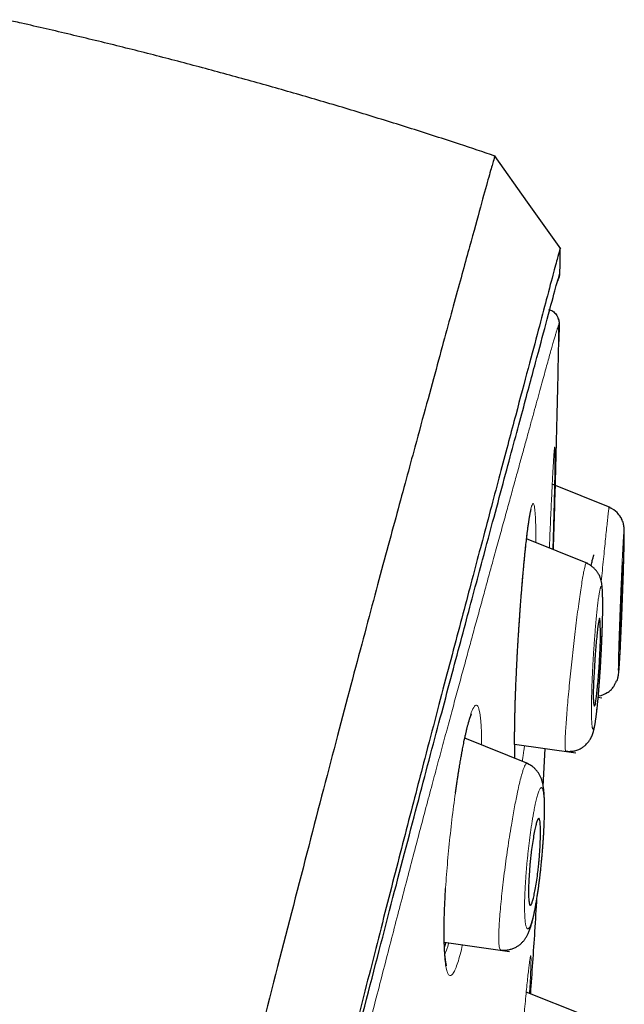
# Model space of a CAD drawing. Header units: millimetres. Extents: x 8 to 428, y 12 to 633.
# Tile 656 of 656: x 410 to 423, y 612 to 632. Entities that reach past the tile are written whole.
import ezdxf

# ---------------------------------------------------------------- set-up
doc = ezdxf.new("R2010")
doc.units = ezdxf.units.MM

msp = doc.modelspace()

# ---------------------------------------------------------------- linework, layer by layer
at = {"color": 7, "linetype": 'Continuous', "lineweight": 30}
for p, q in [((421.343, 626.182), (421.342, 626.186)), ((421.351, 626.111), (421.343, 625.731)), ((421.35, 626.11), (421.35, 626.11)), ((422.417, 622.269), (421.208, 622.757)), ((421.948, 621.101), (420.673, 621.616)), ((422.166, 618.31), (422.243, 618.299)), ((420.716, 616.919), (419.384, 617.457)), ((419.391, 617.454), (419.39, 617.481)), ((420.424, 617.331), (421.702, 617.151)), ((421.022, 616.446), (421.062, 617.241)), ((421.062, 617.241), (421.702, 617.151)), ((421.494, 617.189), (421.492, 617.19)), ((418.956, 613.199), (420.316, 613.008)), ((420.137, 613.041), (420.133, 613.042)), ((421.852, 611.68), (420.666, 612.159))]:
    msp.add_line(p, q, dxfattribs=at)
at = {"color": 8, "linetype": 'Continuous', "lineweight": 0}
msp.add_line((418.958, 613.723), (418.958, 613.726), dxfattribs=at)
at = {"color": 7, "linetype": 'Continuous', "lineweight": 30, "flags": 128}
for points in [[(421.384, 627.67), (420.695, 628.644), (420.006, 629.617)], [(422.169, 618.338), (422.182, 618.34), (422.228, 618.35), (422.28, 618.368), (422.322, 618.387), (422.354, 618.406), (422.374, 618.418), (422.392, 618.432), (422.409, 618.445), (422.426, 618.459), (422.441, 618.474), (422.454, 618.488), (422.467, 618.503), (422.479, 618.518), (422.49, 618.533), (422.499, 618.549), (422.508, 618.565), (422.516, 618.581), (422.523, 618.595), (422.528, 618.608), (422.533, 618.62), (422.538, 618.63), (422.541, 618.638), (422.543, 618.641), (422.544, 618.644), (422.545, 618.647), (422.547, 618.649), (422.548, 618.652), (422.55, 618.654), (422.551, 618.652), (422.552, 618.649), (422.553, 618.647), (422.556, 618.65), (422.559, 618.657), (422.563, 618.665), (422.567, 618.676), (422.571, 618.689), (422.575, 618.703), (422.579, 618.717), (422.582, 618.733), (422.585, 618.749), (422.588, 618.768), (422.591, 618.791), (422.594, 618.818), (422.597, 618.852), (422.601, 618.891), (422.604, 618.935), (422.608, 618.985), (422.611, 619.043), (422.615, 619.108), (422.619, 619.181), (422.624, 619.261), (422.628, 619.35), (422.632, 619.427), (422.636, 619.51), (422.64, 619.593), (422.644, 619.673), (422.647, 619.75), (422.65, 619.823), (422.653, 619.891), (422.656, 619.954), (422.658, 620.011), (422.66, 620.063), (422.663, 620.12), (422.664, 620.168), (422.666, 620.206), (422.667, 620.235), (422.668, 620.254), (422.668, 620.262), (422.668, 620.267), (422.668, 620.274), (422.669, 620.284), (422.669, 620.308), (422.671, 620.341), (422.672, 620.383), (422.674, 620.433), (422.676, 620.491), (422.679, 620.558), (422.682, 620.632), (422.685, 620.714), (422.688, 620.8), (422.691, 620.891), (422.694, 620.984), (422.696, 621.079), (422.698, 621.151), (422.7, 621.223), (422.702, 621.294), (422.704, 621.365), (422.706, 621.434), (422.707, 621.501), (422.708, 621.564), (422.709, 621.624), (422.709, 621.666), (422.71, 621.705), (422.71, 621.738), (422.71, 621.766), (422.709, 621.789), (422.709, 621.809), (422.708, 621.828), (422.707, 621.843), (422.706, 621.857), (422.704, 621.869), (422.704, 621.876), (422.703, 621.883), (422.702, 621.889), (422.7, 621.896), (422.696, 621.917), (422.692, 621.936), (422.684, 621.962), (422.676, 621.983), (422.669, 622.001), (422.663, 622.014), (422.654, 622.034), (422.649, 622.044), (422.643, 622.054), (422.637, 622.064), (422.627, 622.081), (422.622, 622.087), (422.618, 622.094), (422.611, 622.104), (422.599, 622.119), (422.583, 622.139), (422.56, 622.163), (422.53, 622.19), (422.492, 622.219), (422.447, 622.247), (422.394, 622.272), (422.394, 622.272)]]:
    msp.add_lwpolyline(points, dxfattribs=at)
at = {"color": 8, "linetype": 'Continuous', "lineweight": 0}
msp.add_arc((421.068, 627.166), 0.3, 329.5647, 359.1162, dxfattribs=at)
at = {"color": 7, "linetype": 'Continuous', "lineweight": 30}
for points, knots in [([(420.014, 629.604), (419.768, 629.687), (419.189, 629.882), (418.273, 630.176), (417.268, 630.489), (416.259, 630.791), (415.247, 631.082), (414.232, 631.362), (413.214, 631.632), (412.193, 631.892), (411.17, 632.139), (410.375, 632.325), (409.921, 632.425), (409.81, 632.449)], [0, 0, 0, 0, 0.0735609, 0.1728946, 0.272234, 0.3715797, 0.4709319, 0.57029, 0.6696531, 0.7690204, 0.8683911, 0.9677639, 1, 1, 1, 1]), ([(420.014, 629.605), (420.013, 629.603), (420.012, 629.598), (419.971, 629.469), (419.878, 629.147), (419.722, 628.58), (419.496, 627.752), (419.199, 626.671), (418.825, 625.3), (418.411, 623.779), (417.977, 622.177), (417.546, 620.58), (417.051, 618.724), (416.485, 616.58), (415.861, 614.164), (415.153, 611.4), (414.372, 608.323), (413.526, 604.979), (412.674, 601.595), (411.818, 598.197), (410.68, 593.674), (409.252, 588.018), (407.536, 581.24), (405.82, 574.492), (404.104, 567.762), (402.412, 561.181), (400.749, 554.728), (399.115, 548.403), (397.707, 542.944), (396.524, 538.36), (395.567, 534.647), (394.615, 530.945), (394, 528.545), (393.692, 527.338)], [0, 0, 0, 0, 0.030104, 0.061035, 0.09217, 0.123409, 0.154679, 0.185995, 0.217455, 0.249147, 0.270468, 0.291994, 0.313775, 0.335843, 0.357877, 0.379688, 0.405541, 0.431088, 0.456365, 0.481427, 0.506312, 0.555772, 0.604988, 0.653967, 0.702726, 0.751547, 0.797345, 0.843352, 0.889543, 0.91688, 0.944369, 0.972053, 1, 1, 1, 1]), ([(421.375, 627.678), (421.374, 627.675), (421.373, 627.669), (421.334, 627.538), (421.245, 627.214), (421.106, 626.685), (420.924, 625.995), (420.712, 625.199), (420.454, 624.231), (420.147, 623.075), (419.803, 621.78), (419.426, 620.357), (419.021, 618.825), (418.598, 617.216), (418.17, 615.57), (417.752, 613.943), (417.307, 612.196), (416.787, 610.152), (416.191, 607.8), (415.519, 605.149), (414.832, 602.441), (414.136, 599.696), (413.432, 596.93), (412.489, 593.225), (411.3, 588.572), (409.865, 582.976), (408.424, 577.379), (406.979, 571.787), (405.532, 566.197), (404.155, 560.907), (402.852, 555.912), (401.624, 551.214), (400.397, 546.521), (399.325, 542.422), (398.409, 538.918), (397.647, 536.004), (396.892, 533.114), (396.146, 530.251), (395.665, 528.391), (395.424, 527.46)], [0, 0, 0, 0, 0.027802, 0.059104, 0.090443, 0.121803, 0.146902, 0.172005, 0.197113, 0.222239, 0.247392, 0.268376, 0.289385, 0.31042, 0.326215, 0.342014, 0.357809, 0.373592, 0.394608, 0.4156, 0.436565, 0.457508, 0.478426, 0.499323, 0.541077, 0.582794, 0.624472, 0.666101, 0.707702, 0.749322, 0.784323, 0.819351, 0.854402, 0.889475, 0.911535, 0.933614, 0.955715, 0.977839, 1, 1, 1, 1]), ([(421.368, 627.156), (421.369, 627.205), (421.372, 627.379), (421.374, 627.554), (421.376, 627.678)], [0, 0, 0, 0, 0.283305, 1, 1, 1, 1]), ([(411.343, 588.545), (411.78, 590.259), (412.505, 593.098), (413.506, 597.035), (414.354, 600.362), (415.191, 603.64), (416.01, 606.842), (416.756, 609.752), (417.421, 612.333), (418.002, 614.571), (418.529, 616.579), (418.995, 618.335), (419.405, 619.87), (419.823, 621.427), (420.223, 622.921), (420.584, 624.264), (420.87, 625.327), (421.109, 626.222), (421.278, 626.857), (421.36, 627.133), (421.364, 627.146), (421.366, 627.153)], [0, 0, 0, 0, 0.071861, 0.118981, 0.166245, 0.213437, 0.260487, 0.307746, 0.347209, 0.386499, 0.425942, 0.465442, 0.504795, 0.544129, 0.603206, 0.661979, 0.720088, 0.777941, 0.85505, 0.932506, 1, 1, 1, 1]), ([(421.324, 626.99), (421.324, 626.99), (421.325, 626.992), (421.326, 626.996), (421.328, 627.002), (421.33, 627.01), (421.332, 627.018), (421.335, 627.026), (421.337, 627.032), (421.339, 627.037), (421.34, 627.04), (421.34, 627.041), (421.341, 627.042), (421.341, 627.042), (421.341, 627.042), (421.341, 627.042)], [0, 0, 0, 0, 0.008513, 0.066393, 0.126566, 0.189024, 0.31448, 0.441654, 0.565898, 0.691739, 0.819175, 0.879685, 0.939037, 0.996831, 1, 1, 1, 1]), ([(421.131, 626.405), (421.146, 626.4), (421.176, 626.391), (421.219, 626.366), (421.258, 626.335), (421.292, 626.296), (421.312, 626.268), (421.318, 626.252), (421.318, 626.252)], [0, 0, 0, 0, 0.189096, 0.386087, 0.588719, 0.794294, 0.999873, 1, 1, 1, 1]), ([(421.231, 621.391), (421.24, 621.675), (421.267, 622.458), (421.301, 623.739), (421.331, 625.027), (421.345, 625.818), (421.35, 626.11)], [0, 0, 0, 0, 0.18074, 0.497576, 0.814354, 1, 1, 1, 1]), ([(421.343, 626.182), (421.343, 626.183), (421.342, 626.19), (421.337, 626.206), (421.329, 626.228), (421.322, 626.245), (421.317, 626.254), (421.316, 626.255)], [0, 0, 0, 0, 0.082633, 0.374175, 0.689679, 0.968242, 1, 1, 1, 1]), ([(421.337, 626.206), (421.341, 626.19), (421.35, 626.159), (421.35, 626.127), (421.351, 626.111)], [0, 0, 0, 0, 0.5102175, 1, 1, 1, 1]), ([(420.455, 618.67), (420.457, 618.716), (420.461, 618.805), (420.467, 618.939), (420.474, 619.069), (420.48, 619.194), (420.487, 619.314), (420.494, 619.43), (420.501, 619.54), (420.507, 619.645), (420.513, 619.744), (420.52, 619.841), (420.526, 619.936), (420.532, 620.027), (420.538, 620.111), (420.544, 620.188), (420.549, 620.257), (420.554, 620.319), (420.558, 620.375), (420.562, 620.424), (420.566, 620.478), (420.571, 620.541), (420.577, 620.618), (420.584, 620.7), (420.591, 620.789), (420.6, 620.883), (420.608, 620.977), (420.617, 621.07), (420.625, 621.16), (420.634, 621.247), (420.642, 621.329), (420.65, 621.403), (420.657, 621.47), (420.663, 621.525), (420.668, 621.569), (420.672, 621.604), (420.675, 621.634), (420.678, 621.659), (420.68, 621.677), (420.682, 621.692), (420.684, 621.707), (420.686, 621.726), (420.689, 621.748), (420.692, 621.774), (420.697, 621.809), (420.702, 621.851), (420.708, 621.895), (420.714, 621.937), (420.72, 621.974), (420.725, 622.008), (420.73, 622.038), (420.734, 622.066), (420.739, 622.093), (420.744, 622.12), (420.748, 622.146), (420.753, 622.17), (420.757, 622.187), (420.76, 622.2), (420.762, 622.21), (420.764, 622.217), (420.766, 622.222), (420.767, 622.226), (420.767, 622.225), (420.767, 622.225)], [0, 0, 0, 0, 0.030282, 0.059389, 0.087336, 0.114132, 0.139783, 0.164293, 0.187664, 0.209896, 0.23099, 0.250947, 0.271947, 0.29152, 0.309667, 0.326387, 0.341681, 0.355315, 0.367575, 0.37846, 0.388217, 0.403942, 0.421314, 0.440336, 0.461015, 0.483358, 0.507355, 0.52924, 0.552347, 0.57559, 0.597512, 0.618104, 0.637362, 0.655282, 0.667027, 0.67811, 0.687894, 0.695926, 0.702207, 0.706104, 0.710973, 0.717268, 0.72499, 0.734138, 0.74471, 0.76321, 0.78096, 0.7977, 0.814515, 0.830171, 0.844669, 0.858722, 0.874122, 0.890023, 0.907203, 0.925204, 0.942383, 0.953297, 0.96388, 0.974362, 0.984754, 0.995197, 1, 1, 1, 1]), ([(422.444, 622.248), (422.437, 622.252), (422.421, 622.26), (422.404, 622.268), (422.394, 622.272)], [0, 0, 0, 0, 0.407089, 1, 1, 1, 1]), ([(422.015, 621.055), (422.018, 621.066), (422.026, 621.096), (422.038, 621.139), (422.049, 621.183), (422.059, 621.219), (422.067, 621.248), (422.072, 621.269), (422.076, 621.281), (422.076, 621.283), (422.076, 621.284)], [0, 0, 0, 0, 0.075724, 0.207652, 0.339266, 0.47187, 0.605631, 0.737656, 0.869232, 1, 1, 1, 1]), ([(421.491, 617.186), (421.503, 617.185), (421.523, 617.182), (421.551, 617.181), (421.572, 617.181), (421.59, 617.182), (421.613, 617.183), (421.644, 617.187), (421.683, 617.195), (421.722, 617.206), (421.759, 617.22), (421.793, 617.236), (421.823, 617.253), (421.853, 617.273), (421.882, 617.294), (421.911, 617.32), (421.939, 617.349), (421.962, 617.376), (421.98, 617.401), (421.993, 617.421), (422.004, 617.439), (422.013, 617.454), (422.02, 617.469), (422.027, 617.483), (422.034, 617.499), (422.042, 617.518), (422.05, 617.539), (422.057, 617.559), (422.062, 617.575), (422.067, 617.592), (422.071, 617.61), (422.076, 617.629), (422.08, 617.646), (422.083, 617.662), (422.087, 617.679), (422.091, 617.7), (422.096, 617.724), (422.1, 617.75), (422.105, 617.777), (422.109, 617.805), (422.113, 617.833), (422.117, 617.861), (422.121, 617.888), (422.124, 617.911), (422.127, 617.933), (422.129, 617.956), (422.133, 617.983), (422.137, 618.015), (422.141, 618.053), (422.146, 618.097), (422.151, 618.148), (422.157, 618.206), (422.163, 618.27), (422.169, 618.337), (422.176, 618.413), (422.182, 618.496), (422.189, 618.585), (422.195, 618.67), (422.201, 618.749), (422.206, 618.823), (422.21, 618.889), (422.214, 618.95), (422.217, 619.003), (422.22, 619.049), (422.222, 619.088), (422.223, 619.119), (422.225, 619.147), (422.227, 619.175), (422.228, 619.21), (422.231, 619.251), (422.233, 619.301), (422.236, 619.362), (422.24, 619.435), (422.243, 619.515), (422.246, 619.591), (422.249, 619.661), (422.251, 619.724), (422.253, 619.789), (422.255, 619.856), (422.257, 619.924), (422.259, 619.991), (422.26, 620.054), (422.26, 620.108), (422.261, 620.154), (422.261, 620.192), (422.261, 620.219), (422.261, 620.238), (422.261, 620.251), (422.261, 620.261), (422.261, 620.27), (422.261, 620.282), (422.261, 620.297), (422.261, 620.317), (422.26, 620.343), (422.26, 620.372), (422.259, 620.402), (422.259, 620.437), (422.257, 620.473), (422.256, 620.508), (422.254, 620.537), (422.253, 620.561), (422.251, 620.583), (422.25, 620.605), (422.247, 620.626), (422.245, 620.649), (422.241, 620.674), (422.237, 620.702), (422.231, 620.733), (422.223, 620.761), (422.215, 620.789), (422.205, 620.817), (422.192, 620.847), (422.177, 620.877), (422.161, 620.904), (422.146, 620.926), (422.132, 620.945), (422.119, 620.961), (422.106, 620.977), (422.09, 620.994), (422.069, 621.014), (422.042, 621.037), (422.008, 621.061), (421.966, 621.086), (421.935, 621.1), (421.919, 621.107)], [0, 0, 0, 0, 0.006279, 0.011263, 0.014858, 0.017776, 0.020865, 0.027443, 0.034544, 0.042261, 0.049432, 0.056013, 0.06271, 0.06882, 0.075596, 0.083026, 0.09091, 0.097921, 0.103829, 0.108742, 0.113106, 0.117031, 0.120546, 0.124227, 0.129076, 0.135083, 0.141861, 0.14805, 0.153664, 0.159202, 0.166824, 0.174068, 0.180206, 0.185628, 0.192198, 0.200025, 0.208903, 0.217803, 0.226579, 0.235235, 0.24377, 0.252667, 0.260288, 0.266639, 0.27193, 0.277988, 0.285244, 0.293703, 0.303367, 0.314241, 0.326328, 0.339631, 0.354144, 0.368758, 0.382729, 0.401201, 0.418403, 0.434326, 0.448972, 0.462344, 0.47444, 0.485258, 0.494795, 0.503049, 0.510016, 0.515356, 0.519688, 0.524649, 0.530773, 0.53806, 0.546508, 0.557956, 0.571015, 0.585689, 0.601981, 0.613434, 0.62558, 0.638389, 0.65184, 0.66593, 0.680659, 0.695122, 0.707645, 0.718527, 0.727775, 0.735398, 0.739361, 0.742684, 0.745368, 0.747428, 0.749832, 0.753921, 0.759352, 0.766127, 0.77425, 0.783519, 0.792509, 0.805518, 0.817162, 0.827435, 0.835791, 0.84388, 0.851731, 0.859687, 0.867992, 0.877511, 0.888424, 0.898033, 0.906805, 0.913338, 0.920315, 0.927745, 0.935107, 0.940846, 0.946029, 0.950565, 0.954452, 0.957931, 0.961915, 0.967172, 0.973673, 0.981369, 0.990181, 1, 1, 1, 1]), ([(422.635, 620.202), (422.636, 620.221), (422.637, 620.257), (422.64, 620.311), (422.642, 620.362), (422.645, 620.428), (422.648, 620.505), (422.652, 620.591), (422.656, 620.668), (422.659, 620.736), (422.662, 620.796), (422.664, 620.84), (422.666, 620.871), (422.667, 620.892), (422.668, 620.913), (422.669, 620.932), (422.67, 620.951), (422.672, 620.98), (422.674, 621.016), (422.677, 621.055), (422.679, 621.084), (422.681, 621.106), (422.682, 621.118), (422.684, 621.122), (422.685, 621.118), (422.685, 621.105), (422.686, 621.083), (422.686, 621.053), (422.685, 621.014), (422.684, 620.966), (422.683, 620.91), (422.682, 620.855), (422.681, 620.803), (422.679, 620.759), (422.678, 620.711), (422.677, 620.659), (422.675, 620.604), (422.673, 620.562), (422.672, 620.536), (422.672, 620.526), (422.672, 620.514), (422.671, 620.5), (422.671, 620.484), (422.67, 620.467), (422.67, 620.448), (422.669, 620.42), (422.667, 620.379), (422.665, 620.325), (422.663, 620.263), (422.661, 620.207), (422.659, 620.159), (422.657, 620.122), (422.656, 620.086), (422.654, 620.05), (422.653, 620.016), (422.65, 619.961), (422.647, 619.888), (422.643, 619.802), (422.639, 619.725), (422.636, 619.658), (422.634, 619.6), (422.631, 619.557), (422.63, 619.527), (422.629, 619.506), (422.627, 619.485), (422.626, 619.466), (422.625, 619.447), (422.623, 619.418), (422.621, 619.382), (422.618, 619.343), (422.616, 619.313), (422.614, 619.292), (422.612, 619.28), (422.611, 619.276), (422.61, 619.28), (422.609, 619.293), (422.608, 619.314), (422.609, 619.344), (422.609, 619.383), (422.61, 619.43), (422.611, 619.487), (422.612, 619.534), (422.613, 619.567), (422.613, 619.581), (422.614, 619.597), (422.614, 619.614), (422.615, 619.631), (422.615, 619.649), (422.616, 619.681), (422.617, 619.729), (422.619, 619.79), (422.621, 619.852), (422.624, 619.913), (422.626, 619.979), (422.629, 620.049), (422.632, 620.124), (422.634, 620.176), (422.635, 620.202)], [0, 0, 0, 0, 0.0096954, 0.0190831, 0.0281991, 0.0370729, 0.0541811, 0.0703198, 0.0853734, 0.0994795, 0.1126892, 0.1248861, 0.1303656, 0.1358114, 0.141231, 0.1466309, 0.1520178, 0.1573977, 0.1734317, 0.1891208, 0.2045931, 0.2199682, 0.2350367, 0.2498385, 0.2645605, 0.2796195, 0.2948088, 0.3102467, 0.3260595, 0.3420429, 0.3582309, 0.3747976, 0.3844991, 0.3944536, 0.4046747, 0.4151922, 0.4260644, 0.4372757, 0.4389391, 0.4409003, 0.4431585, 0.4457132, 0.4485639, 0.4517106, 0.4551538, 0.4588946, 0.4672771, 0.4768948, 0.4877497, 0.4997664, 0.5063938, 0.5128884, 0.5192609, 0.5255206, 0.5316758, 0.5377341, 0.5551081, 0.5712478, 0.5863183, 0.6003338, 0.6131259, 0.6247611, 0.6302305, 0.6356872, 0.641138, 0.6465844, 0.6520089, 0.6573896, 0.6732837, 0.6889643, 0.704547, 0.719818, 0.7348328, 0.749739, 0.7643609, 0.7791535, 0.7942473, 0.8097672, 0.8255204, 0.8415284, 0.8579587, 0.8747067, 0.878029, 0.8814862, 0.8850797, 0.8888113, 0.892683, 0.8966976, 0.900858, 0.9130826, 0.9263711, 0.9370772, 0.94838, 0.9603253, 0.9729485, 0.9861581, 1, 1, 1, 1]), ([(422.094, 619.054), (422.096, 619.089), (422.1, 619.156), (422.109, 619.288), (422.123, 619.442), (422.139, 619.605), (422.159, 619.78), (422.178, 619.923), (422.193, 619.966), (422.2, 619.953), (422.204, 619.93), (422.208, 619.859), (422.212, 619.715), (422.214, 619.532), (422.209, 619.376), (422.202, 619.206), (422.193, 619.054), (422.186, 618.927), (422.176, 618.795), (422.163, 618.64), (422.147, 618.477), (422.132, 618.343), (422.119, 618.241), (422.104, 618.149), (422.094, 618.118), (422.085, 618.127), (422.08, 618.139), (422.074, 618.164), (422.068, 618.213), (422.063, 618.301), (422.063, 618.427), (422.068, 618.595), (422.079, 618.807), (422.089, 618.969), (422.094, 619.054)], [0, 0, 0, 0, 0.018151, 0.035853, 0.070435, 0.103563, 0.135483, 0.195279, 0.250377, 0.266586, 0.282689, 0.314095, 0.374918, 0.406073, 0.437331, 0.46836, 0.499611, 0.517762, 0.535608, 0.570271, 0.603609, 0.635412, 0.666137, 0.695486, 0.750359, 0.761918, 0.775052, 0.789829, 0.815358, 0.844604, 0.877777, 0.914674, 0.955259, 1, 1, 1, 1]), ([(420.432, 617.033), (420.431, 617.041), (420.43, 617.058), (420.429, 617.089), (420.428, 617.126), (420.427, 617.167), (420.426, 617.211), (420.425, 617.259), (420.425, 617.307), (420.424, 617.356), (420.424, 617.403), (420.424, 617.449), (420.424, 617.491), (420.424, 617.53), (420.424, 617.559), (420.424, 617.58), (420.425, 617.593), (420.425, 617.603), (420.425, 617.614), (420.425, 617.626), (420.425, 617.644), (420.425, 617.669), (420.426, 617.703), (420.426, 617.744), (420.427, 617.794), (420.428, 617.852), (420.43, 617.921), (420.432, 617.998), (420.434, 618.085), (420.436, 618.175), (420.439, 618.266), (420.442, 618.357), (420.446, 618.455), (420.45, 618.56), (420.453, 618.633), (420.455, 618.67)], [0, 0, 0, 0, 0.021642, 0.053075, 0.086263, 0.121215, 0.157938, 0.196209, 0.232893, 0.266988, 0.301496, 0.332854, 0.361054, 0.38609, 0.407726, 0.417271, 0.425389, 0.432077, 0.437413, 0.444338, 0.454356, 0.470135, 0.490212, 0.514587, 0.54326, 0.576868, 0.614928, 0.657433, 0.704374, 0.755739, 0.799192, 0.845356, 0.89422, 0.945772, 1, 1, 1, 1]), ([(419.189, 616.307), (419.193, 616.338), (419.202, 616.403), (419.216, 616.497), (419.23, 616.589), (419.243, 616.672), (419.255, 616.748), (419.266, 616.817), (419.276, 616.879), (419.286, 616.936), (419.295, 616.99), (419.304, 617.041), (419.313, 617.09), (419.321, 617.137), (419.33, 617.184), (419.34, 617.235), (419.35, 617.291), (419.362, 617.351), (419.374, 617.408), (419.385, 617.46), (419.394, 617.504), (419.403, 617.542), (419.411, 617.575), (419.417, 617.603), (419.423, 617.627), (419.428, 617.649), (419.434, 617.673), (419.441, 617.699), (419.448, 617.728), (419.456, 617.756), (419.464, 617.786), (419.473, 617.816), (419.482, 617.845), (419.49, 617.871), (419.498, 617.894), (419.506, 617.914), (419.512, 617.93), (419.517, 617.942), (419.521, 617.952), (419.524, 617.959), (419.527, 617.964), (419.528, 617.966), (419.528, 617.966), (419.528, 617.966)], [0, 0, 0, 0, 0.035339, 0.073446, 0.109243, 0.142721, 0.173331, 0.201683, 0.227769, 0.251663, 0.274984, 0.297709, 0.319835, 0.341359, 0.363175, 0.387685, 0.415462, 0.446501, 0.480802, 0.507565, 0.532776, 0.555501, 0.575743, 0.5935, 0.608773, 0.621899, 0.63803, 0.657042, 0.678713, 0.701116, 0.723783, 0.75297, 0.781422, 0.80865, 0.835429, 0.863998, 0.887667, 0.909877, 0.929645, 0.948386, 0.967926, 0.988519, 1, 1, 1, 1]), ([(420.132, 613.038), (420.149, 613.036), (420.182, 613.032), (420.231, 613.033), (420.276, 613.037), (420.317, 613.045), (420.353, 613.054), (420.388, 613.066), (420.423, 613.08), (420.456, 613.097), (420.484, 613.114), (420.512, 613.133), (420.539, 613.153), (420.565, 613.177), (420.588, 613.2), (420.606, 613.22), (420.622, 613.239), (420.638, 613.26), (420.653, 613.282), (420.666, 613.303), (420.679, 613.326), (420.693, 613.352), (420.708, 613.383), (420.723, 613.417), (420.737, 613.452), (420.75, 613.489), (420.761, 613.524), (420.772, 613.56), (420.782, 613.596), (420.792, 613.632), (420.802, 613.675), (420.815, 613.728), (420.83, 613.795), (420.845, 613.87), (420.861, 613.953), (420.877, 614.045), (420.892, 614.138), (420.906, 614.229), (420.919, 614.316), (420.932, 614.409), (420.944, 614.506), (420.956, 614.605), (420.967, 614.703), (420.977, 614.802), (420.987, 614.9), (420.996, 614.996), (421.004, 615.091), (421.012, 615.184), (421.018, 615.274), (421.024, 615.361), (421.03, 615.443), (421.034, 615.521), (421.037, 615.59), (421.04, 615.651), (421.042, 615.706), (421.044, 615.756), (421.045, 615.804), (421.046, 615.845), (421.047, 615.884), (421.047, 615.921), (421.048, 615.962), (421.048, 616.005), (421.048, 616.051), (421.047, 616.094), (421.046, 616.13), (421.046, 616.158), (421.045, 616.181), (421.044, 616.202), (421.043, 616.22), (421.043, 616.237), (421.042, 616.254), (421.04, 616.273), (421.039, 616.297), (421.037, 616.321), (421.035, 616.343), (421.034, 616.359), (421.032, 616.374), (421.031, 616.387), (421.029, 616.401), (421.025, 616.433), (421.019, 616.468), (421.011, 616.509), (421.004, 616.54), (420.995, 616.571), (420.984, 616.604), (420.972, 616.634), (420.958, 616.664), (420.943, 616.693), (420.927, 616.72), (420.91, 616.745), (420.89, 616.771), (420.869, 616.796), (420.846, 616.82), (420.822, 616.842), (420.793, 616.865), (420.759, 616.888), (420.721, 616.91), (420.693, 616.922), (420.678, 616.928)], [0, 0, 0, 0, 0.009787, 0.019047, 0.027681, 0.035609, 0.042764, 0.049099, 0.057151, 0.064304, 0.07068, 0.076861, 0.084077, 0.091941, 0.098969, 0.105055, 0.110162, 0.116543, 0.123888, 0.130291, 0.13575, 0.145441, 0.15566, 0.167058, 0.179673, 0.191988, 0.203317, 0.214709, 0.225962, 0.236934, 0.247332, 0.263689, 0.281282, 0.300093, 0.319962, 0.340853, 0.362771, 0.379892, 0.397605, 0.415914, 0.434635, 0.453158, 0.471436, 0.489468, 0.507255, 0.524794, 0.542083, 0.559122, 0.57591, 0.592447, 0.608375, 0.623478, 0.637719, 0.649737, 0.661064, 0.671708, 0.681677, 0.691475, 0.69893, 0.707335, 0.716692, 0.727005, 0.738278, 0.750342, 0.759545, 0.767168, 0.773207, 0.778481, 0.783957, 0.788402, 0.793069, 0.798799, 0.805801, 0.814083, 0.821019, 0.8263, 0.830331, 0.834555, 0.83909, 0.843913, 0.866133, 0.874095, 0.883656, 0.894755, 0.90383, 0.912025, 0.919954, 0.928033, 0.934888, 0.941056, 0.947523, 0.95503, 0.960699, 0.967134, 0.974325, 0.982237, 0.990818, 1, 1, 1, 1]), ([(420.75, 614.9), (420.752, 614.921), (420.756, 614.963), (420.763, 615.025), (420.776, 615.126), (420.795, 615.262), (420.82, 615.42), (420.846, 615.554), (420.87, 615.66), (420.9, 615.759), (420.925, 615.797), (420.944, 615.768), (420.955, 615.714), (420.961, 615.622), (420.964, 615.517), (420.963, 615.42), (420.961, 615.347), (420.957, 615.238), (420.949, 615.102), (420.939, 614.958), (420.931, 614.861), (420.923, 614.791), (420.917, 614.729), (420.904, 614.627), (420.886, 614.49), (420.86, 614.332), (420.834, 614.198), (420.81, 614.092), (420.78, 613.994), (420.755, 613.956), (420.734, 613.984), (420.723, 614.037), (420.715, 614.128), (420.713, 614.244), (420.715, 614.364), (420.72, 614.497), (420.729, 614.646), (420.74, 614.791), (420.747, 614.871), (420.75, 614.9)], [0, 0, 0, 0, 0.011175, 0.022206, 0.03315, 0.065776, 0.097697, 0.129252, 0.160204, 0.190798, 0.250433, 0.27765, 0.307363, 0.339902, 0.375051, 0.392127, 0.407913, 0.422538, 0.459125, 0.484779, 0.49972, 0.510886, 0.521963, 0.533007, 0.565751, 0.597892, 0.629294, 0.660371, 0.690823, 0.750258, 0.77673, 0.806275, 0.839024, 0.874994, 0.899609, 0.921803, 0.958012, 0.984194, 1, 1, 1, 1]), ([(418.958, 613.726), (418.959, 613.763), (418.962, 613.836), (418.966, 613.946), (418.971, 614.055), (418.976, 614.161), (418.981, 614.248), (418.984, 614.3), (418.985, 614.317)], [0, 0, 0, 0, 0.1998168, 0.3914554, 0.5749594, 0.7503569, 0.9176671, 1, 1, 1, 1]), ([(420.759, 612.122), (420.789, 612.556), (420.836, 613.224), (420.876, 613.892), (420.89, 614.126)], [0, 0, 0, 0, 0.650757, 1, 1, 1, 1]), ([(419.006, 612.707), (419.006, 612.707), (419.006, 612.706), (419.005, 612.71), (419.003, 612.717), (419, 612.727), (418.997, 612.74), (418.994, 612.756), (418.991, 612.773), (418.987, 612.793), (418.984, 612.815), (418.981, 612.837), (418.978, 612.86), (418.976, 612.882), (418.973, 612.905), (418.971, 612.93), (418.969, 612.955), (418.967, 612.979), (418.966, 613), (418.964, 613.023), (418.963, 613.048), (418.961, 613.075), (418.96, 613.101), (418.959, 613.128), (418.958, 613.153), (418.957, 613.175), (418.957, 613.19), (418.956, 613.199), (418.956, 613.206), (418.956, 613.216), (418.956, 613.23), (418.955, 613.25), (418.955, 613.278), (418.954, 613.315), (418.954, 613.36), (418.954, 613.409), (418.954, 613.462), (418.954, 613.517), (418.955, 613.579), (418.956, 613.648), (418.958, 613.697), (418.958, 613.723)], [0, 0, 0, 0, 0.012165, 0.041143, 0.077667, 0.110737, 0.141947, 0.173772, 0.205507, 0.236542, 0.267625, 0.299134, 0.327066, 0.353551, 0.378564, 0.404893, 0.435432, 0.45442, 0.474737, 0.496386, 0.519367, 0.54368, 0.567433, 0.588234, 0.61124, 0.629031, 0.641603, 0.64664, 0.650965, 0.658275, 0.668842, 0.682667, 0.704529, 0.731482, 0.763523, 0.800651, 0.834014, 0.870632, 0.910501, 0.953623, 1, 1, 1, 1]), ([(418.96, 613.096), (418.97, 613.122), (418.98, 613.148), (418.99, 613.192), (418.991, 613.194)], [0, 0, 0, 0, 0.951922, 1, 1, 1, 1])]:
    msp.add_open_spline(points, degree=3, knots=knots, dxfattribs=at)
at = {"color": 8, "linetype": 'Continuous', "lineweight": 0}
for points, knots in [([(421.35, 626.11), (421.35, 626.109), (421.35, 626.108), (421.347, 626.098), (421.34, 626.079), (421.329, 626.047), (421.314, 625.999), (421.295, 625.939), (421.274, 625.868), (421.25, 625.788), (421.223, 625.693), (421.191, 625.582), (421.155, 625.452), (421.114, 625.306), (421.069, 625.142), (421.019, 624.962), (420.965, 624.764), (420.906, 624.548), (420.842, 624.315), (420.774, 624.069), (420.703, 623.811), (420.629, 623.541), (420.55, 623.256), (420.467, 622.954), (420.379, 622.634), (420.286, 622.295), (420.187, 621.936), (420.082, 621.557), (419.98, 621.184), (419.881, 620.823), (419.786, 620.477), (419.688, 620.116), (419.588, 619.753), (419.489, 619.389), (419.39, 619.025), (419.287, 618.648), (419.181, 618.257), (419.071, 617.852), (418.958, 617.432), (418.841, 616.997), (418.719, 616.545), (418.593, 616.071), (418.461, 615.575), (418.325, 615.06), (418.185, 614.527), (418.042, 613.98), (417.896, 613.421), (417.748, 612.85), (417.597, 612.264), (417.442, 611.662), (417.284, 611.043), (417.122, 610.41), (416.958, 609.766), (416.792, 609.111), (416.624, 608.449), (416.456, 607.783), (416.286, 607.111), (416.114, 606.431), (415.998, 605.971), (415.94, 605.741)], [0, 0, 0, 0, 0.017563, 0.043962, 0.070364, 0.096761, 0.123148, 0.14952, 0.17023, 0.190929, 0.21162, 0.232302, 0.252987, 0.273688, 0.294404, 0.315128, 0.335856, 0.356583, 0.377304, 0.398015, 0.41753, 0.437031, 0.456513, 0.475974, 0.495413, 0.515081, 0.534748, 0.554422, 0.574114, 0.589606, 0.605122, 0.620668, 0.636245, 0.650167, 0.664094, 0.678019, 0.691936, 0.70584, 0.719725, 0.73359, 0.747432, 0.761548, 0.775708, 0.7899, 0.804109, 0.818324, 0.832277, 0.846213, 0.86012, 0.873989, 0.888074, 0.902141, 0.916203, 0.930271, 0.944356, 0.958213, 0.972102, 0.986029, 1, 1, 1, 1]), ([(421.148, 621.425), (421.149, 621.458), (421.155, 621.583), (421.164, 621.792), (421.175, 622.049), (421.186, 622.292), (421.197, 622.52), (421.207, 622.729), (421.217, 622.918), (421.226, 623.084), (421.234, 623.227), (421.241, 623.344), (421.248, 623.435), (421.253, 623.499), (421.258, 623.532), (421.261, 623.535), (421.264, 623.507), (421.265, 623.451), (421.266, 623.367), (421.265, 623.256), (421.264, 623.12), (421.261, 622.96), (421.257, 622.777), (421.253, 622.572), (421.247, 622.349), (421.241, 622.109), (421.234, 621.855), (421.227, 621.616), (421.222, 621.46), (421.22, 621.396)], [0, 0, 0, 0, 0.013876, 0.05222, 0.090544, 0.128854, 0.167178, 0.205536, 0.243926, 0.282352, 0.320796, 0.359232, 0.397641, 0.43602, 0.474398, 0.512763, 0.551109, 0.589468, 0.627839, 0.666199, 0.704524, 0.742791, 0.781001, 0.819224, 0.857532, 0.895923, 0.93437, 0.972832, 1, 1, 1, 1]), ([(420.454, 618.659), (420.46, 618.782), (420.471, 619.028), (420.492, 619.409), (420.516, 619.791), (420.542, 620.168), (420.57, 620.534), (420.597, 620.854), (420.621, 621.127), (420.644, 621.355), (420.666, 621.565), (420.688, 621.754), (420.71, 621.921), (420.731, 622.063), (420.751, 622.18), (420.77, 622.269), (420.787, 622.327), (420.803, 622.354), (420.818, 622.352), (420.831, 622.32), (420.842, 622.259), (420.851, 622.172), (420.858, 622.057), (420.864, 621.917), (420.867, 621.749), (420.868, 621.621), (420.868, 621.544), (420.868, 621.538)], [0, 0, 0, 0, 0.051196, 0.102295, 0.153363, 0.204414, 0.255451, 0.30651, 0.344824, 0.383136, 0.421477, 0.459849, 0.49824, 0.536634, 0.575026, 0.613433, 0.651799, 0.69011, 0.728421, 0.766751, 0.80509, 0.843416, 0.881705, 0.919949, 0.95817, 0.996428, 1, 1, 1, 1]), ([(422.231, 620.727), (422.239, 620.804), (422.254, 620.963), (422.277, 621.193), (422.299, 621.414), (422.319, 621.617), (422.338, 621.798), (422.355, 621.954), (422.367, 622.072), (422.377, 622.156), (422.384, 622.213), (422.389, 622.251), (422.393, 622.271), (422.394, 622.269), (422.394, 622.268)], [0, 0, 0, 0, 0.089343, 0.185503, 0.281762, 0.378097, 0.474369, 0.57039, 0.666021, 0.737545, 0.809355, 0.88153, 0.953963, 1, 1, 1, 1]), ([(422.674, 620.384), (422.675, 620.416), (422.677, 620.48), (422.681, 620.576), (422.684, 620.67), (422.687, 620.764), (422.69, 620.855), (422.693, 620.95), (422.696, 621.049), (422.699, 621.148), (422.702, 621.242), (422.704, 621.33), (422.706, 621.411), (422.707, 621.486), (422.709, 621.554), (422.71, 621.614), (422.71, 621.666), (422.71, 621.708), (422.71, 621.741), (422.71, 621.765), (422.709, 621.783), (422.709, 621.794), (422.707, 621.798), (422.706, 621.795), (422.704, 621.786), (422.703, 621.77), (422.701, 621.748), (422.698, 621.719), (422.696, 621.685), (422.693, 621.644), (422.69, 621.598), (422.687, 621.547), (422.684, 621.491), (422.681, 621.429), (422.677, 621.362), (422.673, 621.287), (422.669, 621.201), (422.664, 621.104), (422.66, 621.003), (422.655, 620.898), (422.65, 620.789), (422.645, 620.677), (422.64, 620.563), (422.635, 620.448), (422.631, 620.333), (422.626, 620.217), (422.622, 620.101), (422.617, 619.987), (422.613, 619.874), (422.609, 619.764), (422.605, 619.656), (422.602, 619.552), (422.599, 619.453), (422.596, 619.359), (422.593, 619.27), (422.591, 619.193), (422.59, 619.126), (422.588, 619.068), (422.588, 619.015), (422.587, 618.968), (422.586, 618.926), (422.586, 618.89), (422.586, 618.859), (422.587, 618.835), (422.587, 618.817), (422.588, 618.807), (422.59, 618.802), (422.591, 618.805), (422.593, 618.814), (422.595, 618.83), (422.597, 618.852), (422.6, 618.88), (422.603, 618.915), (422.606, 618.956), (422.609, 619.002), (422.612, 619.054), (422.616, 619.11), (422.619, 619.172), (422.623, 619.239), (422.627, 619.314), (422.631, 619.4), (422.636, 619.497), (422.641, 619.598), (422.646, 619.704), (422.65, 619.813), (422.655, 619.924), (422.66, 620.038), (422.665, 620.153), (422.669, 620.269), (422.672, 620.346), (422.674, 620.384)], [0, 0, 0, 0, 0.010369, 0.020779, 0.031271, 0.04172, 0.052116, 0.0625, 0.075266, 0.087823, 0.100245, 0.11261, 0.124996, 0.137522, 0.149959, 0.162388, 0.174888, 0.187538, 0.198141, 0.2086, 0.218966, 0.22929, 0.239623, 0.250019, 0.260292, 0.27067, 0.281206, 0.291633, 0.302049, 0.312499, 0.322923, 0.333317, 0.343725, 0.354195, 0.364579, 0.374927, 0.387347, 0.399874, 0.412441, 0.424905, 0.437406, 0.450067, 0.462575, 0.475002, 0.487423, 0.499914, 0.512464, 0.524933, 0.537396, 0.549925, 0.562593, 0.575136, 0.587628, 0.600217, 0.612738, 0.625117, 0.635476, 0.645891, 0.656408, 0.666844, 0.677244, 0.687651, 0.698314, 0.708818, 0.719209, 0.729533, 0.739839, 0.750176, 0.760535, 0.770857, 0.781187, 0.791573, 0.802058, 0.812689, 0.823223, 0.833644, 0.843998, 0.854333, 0.864696, 0.875134, 0.887452, 0.89996, 0.912566, 0.925064, 0.937597, 0.95009, 0.962552, 0.975126, 0.987635, 1, 1, 1, 1]), ([(421.492, 617.19), (421.489, 617.19), (421.484, 617.189), (421.478, 617.225), (421.475, 617.294), (421.476, 617.399), (421.482, 617.534), (421.492, 617.696), (421.505, 617.882), (421.521, 618.088), (421.541, 618.312), (421.563, 618.549), (421.588, 618.796), (421.614, 619.05), (421.643, 619.305), (421.672, 619.557), (421.702, 619.804), (421.731, 620.039), (421.76, 620.26), (421.789, 620.461), (421.816, 620.641), (421.841, 620.797), (421.862, 620.913), (421.878, 620.996), (421.892, 621.052), (421.903, 621.088), (421.912, 621.108), (421.916, 621.105), (421.918, 621.103)], [0, 0, 0, 0, 0.023827, 0.065907, 0.107861, 0.149668, 0.191383, 0.233057, 0.274683, 0.316221, 0.35764, 0.39896, 0.440272, 0.481608, 0.522959, 0.564303, 0.605646, 0.647037, 0.688501, 0.730022, 0.771519, 0.812895, 0.854075, 0.884855, 0.915757, 0.94681, 0.977968, 1, 1, 1, 1]), ([(422.229, 619.21), (422.231, 619.248), (422.235, 619.325), (422.24, 619.439), (422.245, 619.551), (422.249, 619.661), (422.253, 619.769), (422.255, 619.872), (422.258, 619.972), (422.259, 620.065), (422.26, 620.152), (422.26, 620.234), (422.259, 620.308), (422.258, 620.376), (422.256, 620.436), (422.254, 620.489), (422.251, 620.531), (422.247, 620.565), (422.244, 620.589), (422.24, 620.608), (422.235, 620.619), (422.23, 620.624), (422.225, 620.623), (422.22, 620.614), (422.214, 620.599), (422.208, 620.578), (422.201, 620.55), (422.194, 620.517), (422.187, 620.478), (422.18, 620.433), (422.173, 620.382), (422.165, 620.326), (422.158, 620.265), (422.15, 620.2), (422.142, 620.125), (422.133, 620.039), (422.124, 619.943), (422.115, 619.842), (422.106, 619.738), (422.098, 619.629), (422.089, 619.517), (422.081, 619.404), (422.073, 619.29), (422.066, 619.174), (422.059, 619.059), (422.053, 618.943), (422.047, 618.829), (422.042, 618.717), (422.038, 618.607), (422.034, 618.5), (422.031, 618.396), (422.028, 618.297), (422.027, 618.203), (422.026, 618.115), (422.025, 618.038), (422.026, 617.972), (422.027, 617.914), (422.028, 617.861), (422.03, 617.813), (422.033, 617.771), (422.036, 617.734), (422.039, 617.703), (422.043, 617.678), (422.047, 617.66), (422.052, 617.648), (422.057, 617.643), (422.063, 617.645), (422.07, 617.655), (422.078, 617.675), (422.086, 617.704), (422.094, 617.742), (422.103, 617.787), (422.111, 617.835), (422.118, 617.886), (422.126, 617.942), (422.134, 618.003), (422.142, 618.069), (422.15, 618.144), (422.158, 618.229), (422.168, 618.325), (422.176, 618.426), (422.185, 618.531), (422.194, 618.64), (422.202, 618.751), (422.209, 618.864), (422.217, 618.979), (422.223, 619.095), (422.227, 619.172), (422.229, 619.21)], [0, 0, 0, 0, 0.012435, 0.024952, 0.037533, 0.050019, 0.062486, 0.075232, 0.087779, 0.100201, 0.112574, 0.124975, 0.137498, 0.149935, 0.162363, 0.174862, 0.187509, 0.198129, 0.208599, 0.218968, 0.22929, 0.239615, 0.249995, 0.260301, 0.270679, 0.281182, 0.29162, 0.30204, 0.312486, 0.322917, 0.333308, 0.343705, 0.354191, 0.364578, 0.374913, 0.387319, 0.399847, 0.412419, 0.424882, 0.437388, 0.45004, 0.46254, 0.474964, 0.487388, 0.499891, 0.512424, 0.524883, 0.537343, 0.549878, 0.562564, 0.575101, 0.587589, 0.600174, 0.612695, 0.625076, 0.635441, 0.645855, 0.65636, 0.666808, 0.677209, 0.687603, 0.698257, 0.708759, 0.719152, 0.729481, 0.739793, 0.750136, 0.762593, 0.774995, 0.787421, 0.799951, 0.812663, 0.823209, 0.833636, 0.843992, 0.854326, 0.864687, 0.875125, 0.887456, 0.89996, 0.912563, 0.925063, 0.937596, 0.950094, 0.962554, 0.975125, 0.987634, 1, 1, 1, 1]), ([(420.429, 617.034), (420.427, 617.093), (420.423, 617.214), (420.422, 617.446), (420.424, 617.712), (420.43, 618.006), (420.44, 618.322), (420.449, 618.547), (420.454, 618.659)], [0, 0, 0, 0, 0.155641, 0.324275, 0.493241, 0.662352, 0.831344, 1, 1, 1, 1]), ([(418.955, 613.698), (418.961, 613.862), (418.973, 614.19), (419.014, 614.746), (419.066, 615.321), (419.132, 615.899), (419.206, 616.454), (419.286, 616.963), (419.368, 617.407), (419.448, 617.762), (419.522, 618.008), (419.589, 618.141), (419.646, 618.156), (419.69, 618.052), (419.72, 617.823), (419.735, 617.572), (419.735, 617.373), (419.735, 617.315)], [0, 0, 0, 0, 0.069392, 0.138821, 0.20816, 0.277381, 0.346692, 0.416132, 0.485622, 0.555243, 0.624894, 0.694342, 0.763625, 0.832786, 0.902014, 0.971392, 1, 1, 1, 1]), ([(420.63, 617.302), (420.626, 617.268), (420.613, 617.156), (420.597, 617.046), (420.586, 616.984), (420.584, 616.972)], [0, 0, 0, 0, 0.2567509, 0.8642816, 1, 1, 1, 1]), ([(420.133, 613.042), (420.129, 613.042), (420.118, 613.042), (420.106, 613.079), (420.096, 613.149), (420.092, 613.253), (420.094, 613.387), (420.101, 613.547), (420.113, 613.731), (420.13, 613.935), (420.152, 614.156), (420.178, 614.391), (420.208, 614.637), (420.241, 614.889), (420.277, 615.143), (420.316, 615.395), (420.352, 615.62), (420.386, 615.816), (420.416, 615.985), (420.446, 616.144), (420.48, 616.309), (420.515, 616.472), (420.552, 616.625), (420.584, 616.74), (420.61, 616.821), (420.631, 616.876), (420.65, 616.911), (420.666, 616.931), (420.674, 616.926), (420.678, 616.924)], [0, 0, 0, 0, 0.024243, 0.066033, 0.10774, 0.149339, 0.190814, 0.232217, 0.273559, 0.314825, 0.356008, 0.397143, 0.438322, 0.479567, 0.520851, 0.562141, 0.603429, 0.634433, 0.665474, 0.696557, 0.727665, 0.769103, 0.810413, 0.851502, 0.88218, 0.912952, 0.943871, 0.974896, 1, 1, 1, 1]), ([(420.996, 615.019), (420.999, 615.057), (421.006, 615.134), (421.014, 615.247), (421.022, 615.359), (421.028, 615.468), (421.034, 615.575), (421.038, 615.677), (421.041, 615.776), (421.043, 615.868), (421.044, 615.955), (421.043, 616.036), (421.041, 616.11), (421.039, 616.177), (421.035, 616.237), (421.029, 616.289), (421.023, 616.334), (421.015, 616.37), (421.007, 616.398), (420.998, 616.416), (420.987, 616.425), (420.976, 616.425), (420.964, 616.415), (420.951, 616.396), (420.937, 616.368), (420.922, 616.331), (420.908, 616.289), (420.895, 616.242), (420.882, 616.193), (420.868, 616.138), (420.855, 616.079), (420.841, 616.014), (420.827, 615.94), (420.812, 615.856), (420.796, 615.761), (420.78, 615.661), (420.764, 615.558), (420.749, 615.45), (420.735, 615.339), (420.721, 615.226), (420.708, 615.113), (420.696, 614.998), (420.684, 614.883), (420.674, 614.768), (420.664, 614.655), (420.656, 614.544), (420.649, 614.434), (420.643, 614.328), (420.638, 614.225), (420.634, 614.127), (420.632, 614.034), (420.631, 613.947), (420.632, 613.866), (420.633, 613.792), (420.637, 613.725), (420.641, 613.665), (420.647, 613.612), (420.653, 613.57), (420.66, 613.537), (420.668, 613.512), (420.676, 613.494), (420.684, 613.482), (420.694, 613.476), (420.705, 613.478), (420.717, 613.487), (420.731, 613.505), (420.746, 613.533), (420.761, 613.569), (420.776, 613.612), (420.79, 613.659), (420.803, 613.709), (420.817, 613.763), (420.83, 613.823), (420.844, 613.888), (420.858, 613.961), (420.874, 614.045), (420.89, 614.14), (420.905, 614.241), (420.92, 614.345), (420.935, 614.453), (420.949, 614.563), (420.962, 614.676), (420.974, 614.79), (420.986, 614.905), (420.993, 614.981), (420.996, 615.019)], [0, 0, 0, 0, 0.0124365, 0.0249586, 0.0375384, 0.0500227, 0.0625019, 0.0752204, 0.0877534, 0.1001744, 0.1125593, 0.1249852, 0.1375069, 0.1499419, 0.1623679, 0.1748634, 0.1875058, 0.2002332, 0.2127564, 0.2251637, 0.2375441, 0.249986, 0.2623904, 0.2748746, 0.2874517, 0.2999643, 0.3124823, 0.3229259, 0.333318, 0.3437037, 0.3542002, 0.364589, 0.3749195, 0.3873189, 0.3998508, 0.4124268, 0.42489, 0.4374028, 0.4500495, 0.4625435, 0.4749636, 0.487392, 0.4999123, 0.5124248, 0.5248713, 0.5373294, 0.5498772, 0.562592, 0.5751123, 0.5875981, 0.6001772, 0.61269, 0.6250785, 0.6375219, 0.6500439, 0.662631, 0.675122, 0.6875914, 0.6982261, 0.7087195, 0.7191124, 0.7294477, 0.7397696, 0.750123, 0.7626028, 0.7750202, 0.7874513, 0.7999733, 0.8126633, 0.8232321, 0.8336734, 0.8440353, 0.8543673, 0.8647193, 0.8751413, 0.8874859, 0.8999896, 0.9125964, 0.9251022, 0.9376258, 0.9501208, 0.9625752, 0.9751426, 0.9876462, 1, 1, 1, 1]), ([(419.336, 613.145), (419.332, 613.129), (419.312, 613.034), (419.276, 612.893), (419.227, 612.73), (419.179, 612.61), (419.134, 612.531), (419.093, 612.495), (419.055, 612.503), (419.023, 612.556), (418.996, 612.654), (418.975, 612.793), (418.96, 612.969), (418.951, 613.18), (418.949, 613.421), (418.953, 613.606), (418.955, 613.698)], [0, 0, 0, 0, 0.015357, 0.090945, 0.166635, 0.24244, 0.318313, 0.394161, 0.469904, 0.54554, 0.621216, 0.697014, 0.772882, 0.848718, 0.924433, 1, 1, 1, 1]), ([(418.969, 612.955), (418.972, 612.961), (418.997, 613.004), (419.024, 613.084), (419.047, 613.182), (419.048, 613.186)], [0, 0, 0, 0, 0.124567, 0.963435, 1, 1, 1, 1]), ([(420.487, 610.153), (420.489, 610.173), (420.498, 610.288), (420.516, 610.497), (420.54, 610.777), (420.564, 611.05), (420.587, 611.314), (420.61, 611.566), (420.632, 611.803), (420.653, 612.021), (420.672, 612.22), (420.69, 612.397), (420.707, 612.551), (420.722, 612.68), (420.734, 612.783), (420.745, 612.858), (420.754, 612.905), (420.76, 612.92), (420.764, 612.904), (420.766, 612.859), (420.765, 612.786), (420.762, 612.686), (420.757, 612.559), (420.75, 612.407), (420.742, 612.265), (420.736, 612.165), (420.734, 612.132)], [0, 0, 0, 0, 0.009357, 0.053382, 0.09743, 0.141479, 0.185502, 0.229484, 0.273434, 0.317383, 0.361378, 0.405439, 0.449555, 0.493702, 0.537852, 0.581991, 0.626137, 0.670241, 0.714293, 0.758342, 0.802398, 0.846443, 0.890448, 0.934384, 0.978241, 1, 1, 1, 1])]:
    msp.add_open_spline(points, degree=3, knots=knots, dxfattribs=at)

doc.saveas('drawing.dxf')
